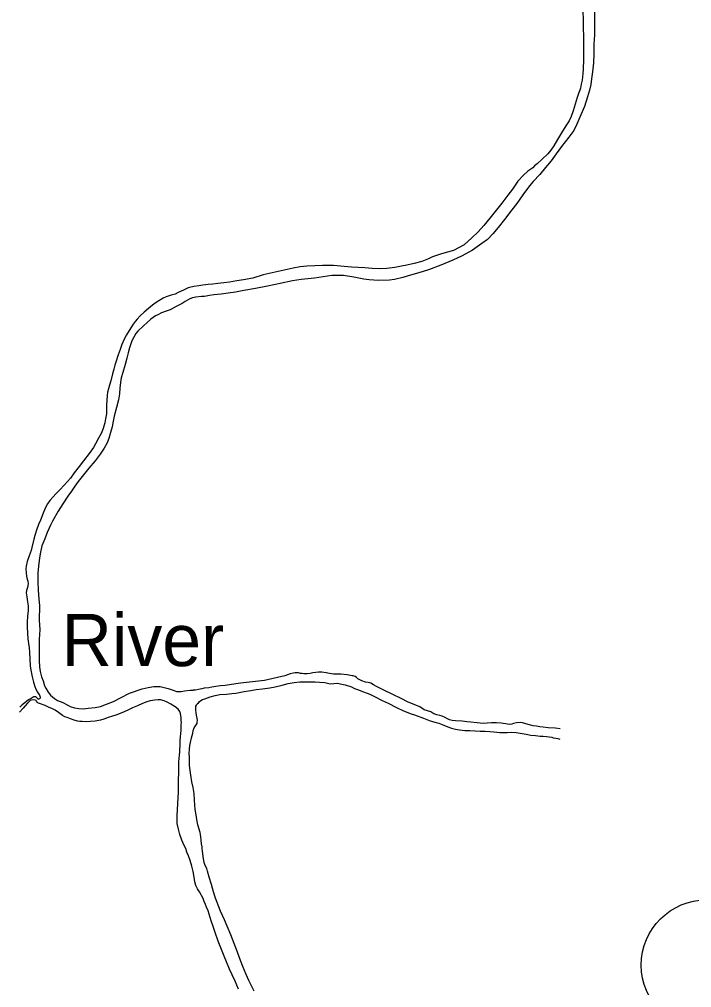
# Model space of a CAD drawing. Extents: x -939622 to -934222, y 1383701 to 1385301.
# Drawn here: x -935721.44 to -935701.03, y 1384265.52 to 1384294.92 of the extents above; entities that cross this region are included whole.
import ezdxf

# ---------------------------------------------------------------- set-up
doc = ezdxf.new("R2010")
doc.units = 0
doc.layers.add('20', color=7, linetype='Continuous')
doc.layers.add('Level 9', color=7, linetype='Continuous')

msp = doc.modelspace()

# ---------------------------------------------------------------- linework, layer by layer
at = {"layer": '20'}
msp.add_circle((-935700.58, 1384266.21), 1.98, dxfattribs=at)
at = {"layer": 'Level 9'}
for points in [[(-935703.983, 1384295.197), (-935703.977, 1384294.779), (-935703.982, 1384294.445), (-935703.997, 1384294.168), (-935704.006, 1384293.87), (-935704.015, 1384293.599), (-935704.042, 1384293.325), (-935704.071, 1384293.11), (-935704.097, 1384292.938), (-935704.132, 1384292.772), (-935704.191, 1384292.567), (-935704.28, 1384292.276), (-935704.391, 1384292.018), (-935704.517, 1384291.735), (-935704.606, 1384291.547), (-935704.763, 1384291.342), (-935704.978, 1384291.064), (-935705.141, 1384290.838), (-935705.3, 1384290.624), (-935705.464, 1384290.425), (-935705.639, 1384290.211), (-935705.843, 1384290.002), (-935705.957, 1384289.87), (-935706.158, 1384289.592), (-935706.343, 1384289.329), (-935706.489, 1384289.137), (-935706.713, 1384288.84), (-935706.902, 1384288.605), (-935707.068, 1384288.405), (-935707.232, 1384288.24), (-935707.397, 1384288.116), (-935707.686, 1384287.917), (-935707.996, 1384287.745), (-935708.283, 1384287.613), (-935708.651, 1384287.46), (-935709.021, 1384287.317), (-935709.318, 1384287.229), (-935709.565, 1384287.158), (-935709.8, 1384287.081), (-935710.052, 1384287.021), (-935710.208, 1384287.003), (-935710.536, 1384286.996), (-935710.821, 1384287.014), (-935710.982, 1384287.031), (-935711.292, 1384287.091), (-935711.601, 1384287.142), (-935711.953, 1384287.14), (-935712.222, 1384287.098), (-935712.487, 1384287.065), (-935712.89, 1384287.027), (-935713.152, 1384286.982), (-935713.527, 1384286.902), (-935713.911, 1384286.818), (-935714.274, 1384286.747), (-935714.631, 1384286.686), (-935714.876, 1384286.638), (-935715.099, 1384286.603), (-935715.314, 1384286.575), (-935715.538, 1384286.552), (-935715.669, 1384286.534), (-935715.827, 1384286.51), (-935715.91, 1384286.502), (-935716.089, 1384286.483), (-935716.19, 1384286.466), (-935716.268, 1384286.437), (-935716.406, 1384286.353), (-935716.501, 1384286.294), (-935716.557, 1384286.259), (-935716.681, 1384286.203)], [(-935704.336, 1384295.186), (-935704.329, 1384294.882), (-935704.321, 1384294.624), (-935704.317, 1384294.444), (-935704.318, 1384294.212), (-935704.316, 1384293.959), (-935704.316, 1384293.704), (-935704.328, 1384293.412), (-935704.337, 1384293.273), (-935704.36, 1384293.074), (-935704.39, 1384292.956), (-935704.411, 1384292.829), (-935704.431, 1384292.766), (-935704.468, 1384292.669), (-935704.507, 1384292.551), (-935704.563, 1384292.345), (-935704.624, 1384292.139), (-935704.686, 1384291.966), (-935704.755, 1384291.839), (-935704.854, 1384291.686), (-935704.984, 1384291.473), (-935705.102, 1384291.269), (-935705.22, 1384291.08), (-935705.31, 1384290.948), (-935705.401, 1384290.838), (-935705.565, 1384290.678), (-935705.723, 1384290.537), (-935705.8, 1384290.472), (-935705.858, 1384290.416), (-935706.005, 1384290.311), (-935706.134, 1384290.188), (-935706.304, 1384290.004), (-935706.469, 1384289.76), (-935706.609, 1384289.582), (-935706.792, 1384289.341), (-935706.955, 1384289.133), (-935707.162, 1384288.879), (-935707.343, 1384288.664), (-935707.518, 1384288.471), (-935707.705, 1384288.287), (-935707.943, 1384288.074), (-935708.265, 1384287.899), (-935708.622, 1384287.798), (-935708.904, 1384287.711), (-935709.025, 1384287.648), (-935709.224, 1384287.568), (-935709.453, 1384287.506), (-935709.676, 1384287.456), (-935709.843, 1384287.426), (-935710.039, 1384287.382), (-935710.281, 1384287.353), (-935710.499, 1384287.349), (-935710.735, 1384287.356), (-935710.957, 1384287.372), (-935711.157, 1384287.389), (-935711.358, 1384287.399), (-935711.582, 1384287.413), (-935711.909, 1384287.442), (-935712.244, 1384287.45), (-935712.468, 1384287.439), (-935712.713, 1384287.424), (-935712.922, 1384287.405), (-935713.13, 1384287.367), (-935713.312, 1384287.327), (-935713.588, 1384287.267), (-935714.038, 1384287.162), (-935714.358, 1384287.058), (-935714.635, 1384287.007), (-935714.844, 1384286.982), (-935715.061, 1384286.944)], [(-935715.061, 1384286.944), (-935715.231, 1384286.919), (-935715.416, 1384286.897), (-935715.574, 1384286.882), (-935715.715, 1384286.87), (-935715.87, 1384286.849), (-935715.995, 1384286.831), (-935716.147, 1384286.81), (-935716.275, 1384286.78), (-935716.316, 1384286.767), (-935716.461, 1384286.701), (-935716.624, 1384286.625), (-935716.71, 1384286.581)], [(-935716.71, 1384286.581), (-935716.832, 1384286.548), (-935716.982, 1384286.493), (-935717.073, 1384286.453), (-935717.21, 1384286.375), (-935717.315, 1384286.307), (-935717.405, 1384286.239), (-935717.526, 1384286.14), (-935717.65, 1384286.035), (-935717.774, 1384285.918), (-935717.871, 1384285.815), (-935717.925, 1384285.749), (-935717.984, 1384285.668), (-935718.063, 1384285.553), (-935718.194, 1384285.342), (-935718.263, 1384285.206), (-935718.327, 1384285.053), (-935718.386, 1384284.897), (-935718.445, 1384284.737), (-935718.519, 1384284.514), (-935718.541, 1384284.42), (-935718.578, 1384284.301), (-935718.619, 1384284.154), (-935718.67, 1384283.95), (-935718.705, 1384283.816), (-935718.739, 1384283.706), (-935718.767, 1384283.599), (-935718.781, 1384283.502), (-935718.789, 1384283.348), (-935718.795, 1384283.218), (-935718.794, 1384283.056), (-935718.801, 1384282.947), (-935718.824, 1384282.793), (-935718.845, 1384282.668), (-935718.894, 1384282.503), (-935718.962, 1384282.343), (-935719.036, 1384282.202), (-935719.127, 1384282.035), (-935719.197, 1384281.92), (-935719.324, 1384281.74), (-935719.493, 1384281.515), (-935719.623, 1384281.344), (-935719.776, 1384281.156), (-935719.886, 1384280.991), (-935720.077, 1384280.784), (-935720.223, 1384280.63), (-935720.337, 1384280.513), (-935720.42, 1384280.428), (-935720.52, 1384280.309), (-935720.59, 1384280.216), (-935720.645, 1384280.105), (-935720.721, 1384279.924), (-935720.801, 1384279.718), (-935720.858, 1384279.583), (-935720.925, 1384279.408), (-935720.975, 1384279.249), (-935721.003, 1384279.137), (-935721.066, 1384278.884), (-935721.089, 1384278.795), (-935721.15, 1384278.633), (-935721.202, 1384278.459), (-935721.232, 1384278.319), (-935721.243, 1384278.237), (-935721.241, 1384278.114), (-935721.23, 1384278.015), (-935721.202, 1384277.929), (-935721.184, 1384277.863), (-935721.177, 1384277.779), (-935721.2, 1384277.676), (-935721.225, 1384277.578), (-935721.234, 1384277.512), (-935721.219, 1384277.389), (-935721.192, 1384277.24), (-935721.174, 1384277.111), (-935721.176, 1384276.972), (-935721.193, 1384276.806), (-935721.202, 1384276.619), (-935721.202, 1384276.477), (-935721.196, 1384276.288), (-935721.182, 1384276.11), (-935721.167, 1384275.97), (-935721.146, 1384275.841), (-935721.133, 1384275.697), (-935721.128, 1384275.508), (-935721.115, 1384275.291), (-935721.094, 1384275.157), (-935721.063, 1384275.01), (-935721.047, 1384274.921), (-935721.014, 1384274.796), (-935720.969, 1384274.665), (-935720.939, 1384274.582), (-935720.892, 1384274.491), (-935720.87, 1384274.459), (-935720.854, 1384274.436), (-935720.828, 1384274.398), (-935720.818, 1384274.377), (-935720.808, 1384274.347), (-935720.81, 1384274.332), (-935720.815, 1384274.308), (-935720.827, 1384274.295), (-935720.85, 1384274.282)], [(-935716.681, 1384286.203), (-935716.868, 1384286.104), (-935716.989, 1384286.062), (-935717.125, 1384286.008), (-935717.242, 1384285.954), (-935717.306, 1384285.915), (-935717.452, 1384285.821), (-935717.673, 1384285.616), (-935717.848, 1384285.451), (-935717.902, 1384285.382), (-935718.024, 1384285.16), (-935718.095, 1384284.943), (-935718.136, 1384284.794), (-935718.176, 1384284.632), (-935718.231, 1384284.443), (-935718.303, 1384284.199), (-935718.35, 1384284.04), (-935718.376, 1384283.894), (-935718.39, 1384283.728), (-935718.406, 1384283.552), (-935718.436, 1384283.367), (-935718.494, 1384283.133), (-935718.564, 1384282.874), (-935718.595, 1384282.718), (-935718.63, 1384282.551), (-935718.673, 1384282.378), (-935718.724, 1384282.198), (-935718.778, 1384282.06), (-935718.867, 1384281.899), (-935718.987, 1384281.716), (-935719.14, 1384281.513), (-935719.333, 1384281.291), (-935719.534, 1384281.037), (-935719.657, 1384280.89), (-935719.761, 1384280.75), (-935719.856, 1384280.601), (-935719.969, 1384280.446), (-935720.12, 1384280.216), (-935720.266, 1384279.989), (-935720.438, 1384279.689), (-935720.498, 1384279.566), (-935720.596, 1384279.342), (-935720.674, 1384279.149), (-935720.757, 1384278.934), (-935720.799, 1384278.748), (-935720.83, 1384278.572), (-935720.866, 1384278.315), (-935720.887, 1384278.109), (-935720.887, 1384277.856), (-935720.875, 1384277.591), (-935720.857, 1384277.327), (-935720.835, 1384277.114), (-935720.84, 1384276.68), (-935720.82, 1384276.383), (-935720.837, 1384276.105), (-935720.837, 1384275.912), (-935720.838, 1384275.804), (-935720.841, 1384275.662), (-935720.844, 1384275.457), (-935720.832, 1384275.265), (-935720.807, 1384275.124), (-935720.767, 1384274.961), (-935720.725, 1384274.833), (-935720.68, 1384274.684), (-935720.643, 1384274.611), (-935720.572, 1384274.493), (-935720.493, 1384274.407), (-935720.377, 1384274.3), (-935720.282, 1384274.245), (-935720.126, 1384274.176), (-935719.976, 1384274.096), (-935719.902, 1384274.063), (-935719.768, 1384274.021), (-935719.633, 1384274), (-935719.494, 1384273.991), (-935719.351, 1384274.007), (-935719.14, 1384274.031), (-935718.979, 1384274.062), (-935718.796, 1384274.125), (-935718.585, 1384274.21), (-935718.371, 1384274.319), (-935718.099, 1384274.461), (-935717.712, 1384274.593), (-935717.531, 1384274.631), (-935717.356, 1384274.663), (-935717.164, 1384274.666), (-935716.928, 1384274.604), (-935716.837, 1384274.578), (-935716.739, 1384274.546), (-935716.669, 1384274.519), (-935716.534, 1384274.519), (-935716.43, 1384274.53), (-935716.254, 1384274.553), (-935716.168, 1384274.55)], [(-935705.028, 1384273.378), (-935705.175, 1384273.399), (-935705.39, 1384273.412), (-935705.543, 1384273.427), (-935705.645, 1384273.443), (-935705.738, 1384273.462), (-935705.843, 1384273.475), (-935705.99, 1384273.511), (-935706.168, 1384273.558), (-935706.219, 1384273.569), (-935706.353, 1384273.563), (-935706.437, 1384273.546), (-935706.487, 1384273.524), (-935706.567, 1384273.51), (-935706.621, 1384273.518), (-935706.675, 1384273.529), (-935706.756, 1384273.545), (-935706.819, 1384273.553), (-935706.96, 1384273.562), (-935707.107, 1384273.559), (-935707.241, 1384273.55), (-935707.36, 1384273.547), (-935707.543, 1384273.559), (-935707.738, 1384273.581), (-935707.861, 1384273.594), (-935708.002, 1384273.609), (-935708.199, 1384273.626), (-935708.298, 1384273.636), (-935708.385, 1384273.649), (-935708.445, 1384273.681), (-935708.518, 1384273.727), (-935708.603, 1384273.764), (-935708.681, 1384273.79), (-935708.765, 1384273.809), (-935708.861, 1384273.837), (-935708.955, 1384273.898), (-935709.148, 1384273.96), (-935709.284, 1384274.045), (-935709.658, 1384274.202), (-935709.834, 1384274.289), (-935710.124, 1384274.43), (-935710.356, 1384274.545), (-935710.498, 1384274.617), (-935710.598, 1384274.666), (-935710.692, 1384274.721), (-935710.768, 1384274.768), (-935710.804, 1384274.782), (-935710.855, 1384274.784), (-935710.933, 1384274.8), (-935711.041, 1384274.84), (-935711.104, 1384274.866), (-935711.165, 1384274.901), (-935711.202, 1384274.936), (-935711.244, 1384274.968), (-935711.307, 1384274.988), (-935711.343, 1384274.993), (-935711.487, 1384275.02), (-935711.682, 1384275.037), (-935711.906, 1384275.038), (-935712.029, 1384275.06), (-935712.132, 1384275.081), (-935712.26, 1384275.097), (-935712.359, 1384275.098), (-935712.446, 1384275.093), (-935712.535, 1384275.082), (-935712.61, 1384275.065), (-935712.705, 1384275.051), (-935712.804, 1384275.052), (-935712.857, 1384275.057), (-935712.911, 1384275.065), (-935712.971, 1384275.076), (-935713.067, 1384275.076), (-935713.127, 1384275.072), (-935713.216, 1384275.049), (-935713.385, 1384274.988), (-935713.605, 1384274.939), (-935714.001, 1384274.843), (-935714.365, 1384274.805), (-935714.633, 1384274.778), (-935714.8, 1384274.757), (-935715, 1384274.725), (-935715.194, 1384274.697), (-935715.337, 1384274.682), (-935715.483, 1384274.661), (-935715.596, 1384274.643), (-935715.689, 1384274.629), (-935715.829, 1384274.611), (-935715.906, 1384274.598), (-935716.004, 1384274.575), (-935716.091, 1384274.558), (-935716.168, 1384274.55)], [(-935716.08, 1384273.499), (-935716.048, 1384273.545), (-935716.043, 1384273.578), (-935716.038, 1384273.644), (-935716.045, 1384273.695), (-935716.055, 1384273.743), (-935716.073, 1384273.857), (-935716.087, 1384273.959), (-935716.085, 1384274.031), (-935716.083, 1384274.065), (-935716.066, 1384274.101), (-935716.04, 1384274.138), (-935716.008, 1384274.168), (-935715.984, 1384274.199), (-935715.937, 1384274.242), (-935715.887, 1384274.267), (-935715.813, 1384274.29), (-935715.736, 1384274.319), (-935715.647, 1384274.348), (-935715.498, 1384274.39), (-935715.358, 1384274.42), (-935715.152, 1384274.436), (-935714.991, 1384274.449), (-935714.866, 1384274.464), (-935714.774, 1384274.484), (-935714.622, 1384274.517), (-935714.488, 1384274.535), (-935714.413, 1384274.548), (-935714.249, 1384274.576), (-935714.056, 1384274.598), (-935713.835, 1384274.63), (-935713.677, 1384274.66), (-935713.46, 1384274.707), (-935713.279, 1384274.753), (-935713.1, 1384274.79), (-935712.927, 1384274.809), (-935712.763, 1384274.812), (-935712.589, 1384274.807), (-935712.464, 1384274.807), (-935712.326, 1384274.798), (-935712.173, 1384274.789), (-935712.008, 1384274.75), (-935711.784, 1384274.764), (-935711.649, 1384274.74), (-935711.55, 1384274.715), (-935711.36, 1384274.659), (-935711.263, 1384274.61), (-935711.176, 1384274.573), (-935710.995, 1384274.501), (-935710.805, 1384274.436), (-935710.663, 1384274.358), (-935710.425, 1384274.243), (-935710.249, 1384274.162), (-935709.99, 1384274.033), (-935709.775, 1384273.929), (-935709.546, 1384273.832), (-935709.441, 1384273.801), (-935709.172, 1384273.701), (-935708.97, 1384273.624), (-935708.793, 1384273.574), (-935708.703, 1384273.549), (-935708.609, 1384273.515), (-935708.429, 1384273.446), (-935708.326, 1384273.4), (-935708.206, 1384273.373), (-935708.077, 1384273.346), (-935707.915, 1384273.331), (-935707.768, 1384273.331), (-935707.601, 1384273.32), (-935707.448, 1384273.311), (-935707.302, 1384273.308), (-935707.161, 1384273.302), (-935707.038, 1384273.287), (-935706.858, 1384273.272), (-935706.628, 1384273.274), (-935706.506, 1384273.277), (-935706.359, 1384273.265), (-935706.182, 1384273.239), (-935706.059, 1384273.217), (-935705.918, 1384273.193), (-935705.777, 1384273.175), (-935705.627, 1384273.16), (-935705.54, 1384273.156), (-935705.439, 1384273.146), (-935705.28, 1384273.129), (-935705.234, 1384273.109), (-935705.156, 1384273.095), (-935705.096, 1384273.085), (-935705.03, 1384273.068)], [(-935715.861, 1384268.228), (-935715.975, 1384268.433), (-935716.036, 1384268.524), (-935716.088, 1384268.624), (-935716.118, 1384268.737), (-935716.139, 1384268.881), (-935716.171, 1384269.054), (-935716.211, 1384269.212), (-935716.258, 1384269.384), (-935716.309, 1384269.527), (-935716.356, 1384269.633), (-935716.388, 1384269.743), (-935716.447, 1384269.858), (-935716.508, 1384270), (-935716.57, 1384270.171), (-935716.616, 1384270.332), (-935716.648, 1384270.508), (-935716.649, 1384270.596), (-935716.65, 1384270.749), (-935716.637, 1384270.918), (-935716.63, 1384271.111), (-935716.613, 1384271.459), (-935716.611, 1384271.736), (-935716.606, 1384272.149), (-935716.598, 1384272.378), (-935716.581, 1384272.578), (-935716.57, 1384272.671), (-935716.567, 1384272.744), (-935716.564, 1384272.877), (-935716.559, 1384273.015), (-935716.549, 1384273.145), (-935716.538, 1384273.224), (-935716.532, 1384273.354), (-935716.527, 1384273.514), (-935716.524, 1384273.577), (-935716.526, 1384273.625), (-935716.531, 1384273.715), (-935716.548, 1384273.844), (-935716.566, 1384273.907), (-935716.621, 1384273.979), (-935716.71, 1384274.045), (-935716.843, 1384274.126), (-935716.954, 1384274.187), (-935717.048, 1384274.228), (-935717.16, 1384274.256), (-935717.23, 1384274.259), (-935717.331, 1384274.248), (-935717.468, 1384274.233), (-935717.569, 1384274.205), (-935717.707, 1384274.15), (-935717.86, 1384274.08), (-935718.013, 1384274.022), (-935718.174, 1384273.939), (-935718.329, 1384273.869), (-935718.512, 1384273.8), (-935718.615, 1384273.763), (-935718.751, 1384273.72), (-935718.878, 1384273.673), (-935718.981, 1384273.644), (-935719.145, 1384273.615), (-935719.285, 1384273.6), (-935719.416, 1384273.597), (-935719.533, 1384273.601), (-935719.603, 1384273.604), (-935719.678, 1384273.615), (-935719.778, 1384273.641), (-935719.891, 1384273.684), (-935719.991, 1384273.722), (-935720.059, 1384273.749), (-935720.132, 1384273.784), (-935720.259, 1384273.872), (-935720.358, 1384273.946), (-935720.435, 1384273.985), (-935720.554, 1384274.036), (-935720.6, 1384274.061), (-935720.664, 1384274.092), (-935720.725, 1384274.113), (-935720.774, 1384274.132), (-935720.804, 1384274.14), (-935720.865, 1384274.158), (-935720.881, 1384274.172), (-935720.9, 1384274.193), (-935720.922, 1384274.219), (-935720.938, 1384274.239), (-935720.959, 1384274.247), (-935721.017, 1384274.266), (-935721.073, 1384274.254), (-935721.115, 1384274.237), (-935721.192, 1384274.158), (-935721.266, 1384274.083), (-935721.332, 1384274.01), (-935721.443, 1384273.888)], [(-935720.85, 1384274.282), (-935720.874, 1384274.284), (-935720.899, 1384274.31), (-935720.921, 1384274.33), (-935720.958, 1384274.35), (-935720.979, 1384274.352), (-935721.009, 1384274.35), (-935721.021, 1384274.347), (-935721.085, 1384274.305), (-935721.161, 1384274.262), (-935721.279, 1384274.169), (-935721.357, 1384274.112), (-935721.432, 1384274.039)], [(-935715.957, 1384270.229), (-935716.023, 1384270.464), (-935716.057, 1384270.628), (-935716.078, 1384270.769), (-935716.11, 1384270.93), (-935716.126, 1384271.21), (-935716.138, 1384271.417), (-935716.167, 1384271.599), (-935716.211, 1384271.775), (-935716.241, 1384271.972), (-935716.257, 1384272.113), (-935716.276, 1384272.272), (-935716.281, 1384272.389), (-935716.282, 1384272.528), (-935716.283, 1384272.621), (-935716.277, 1384272.763), (-935716.265, 1384272.875), (-935716.251, 1384272.969), (-935716.215, 1384273.106), (-935716.18, 1384273.252), (-935716.169, 1384273.334), (-935716.136, 1384273.416), (-935716.08, 1384273.499)], [(-935714.319, 1384265.419), (-935714.406, 1384265.595), (-935714.472, 1384265.744), (-935714.553, 1384265.919), (-935714.663, 1384266.161), (-935714.762, 1384266.429), (-935714.822, 1384266.602), (-935715.025, 1384267.13), (-935715.135, 1384267.387), (-935715.219, 1384267.58), (-935715.339, 1384267.846), (-935715.487, 1384268.236), (-935715.545, 1384268.428), (-935715.613, 1384268.658), (-935715.677, 1384268.873), (-935715.729, 1384269.055), (-935715.755, 1384269.142), (-935715.799, 1384269.234), (-935715.83, 1384269.321), (-935715.851, 1384269.438), (-935715.882, 1384269.663), (-935715.893, 1384269.747), (-935715.897, 1384269.795), (-935715.911, 1384269.885), (-935715.922, 1384269.996), (-935715.93, 1384270.098), (-935715.941, 1384270.173), (-935715.957, 1384270.229)], [(-935714.792, 1384265.481), (-935714.896, 1384265.723), (-935714.984, 1384265.913), (-935715.065, 1384266.083), (-935715.154, 1384266.307), (-935715.223, 1384266.474), (-935715.33, 1384266.73), (-935715.403, 1384266.933), (-935715.498, 1384267.202), (-935715.569, 1384267.414), (-935715.619, 1384267.551), (-935715.715, 1384267.853), (-935715.763, 1384267.963), (-935715.791, 1384268.049), (-935715.829, 1384268.142), (-935715.861, 1384268.228)]]:
    msp.add_lwpolyline(points, dxfattribs=at)

# ---------------------------------------------------------------- texts
msp.add_text('River', height=1.584, dxfattribs=at).set_placement((-935720.163, 1384275.285))

doc.saveas('drawing.dxf')
